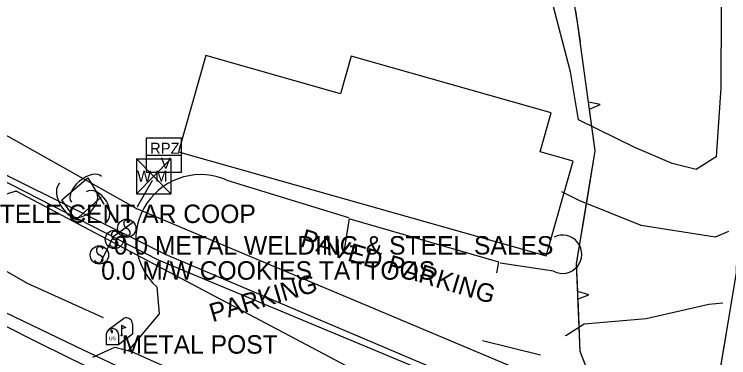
# Model space of a CAD drawing. Extents: x 954793 to 988390, y 1867850 to 1924428.
# Drawn here: x 962838.1 to 963031.9, y 1901153.1 to 1901246.3 of the extents above; entities that cross this region are included whole.
import ezdxf

# ---------------------------------------------------------------- set-up
doc = ezdxf.new("R2010")
doc.units = 0
for name, color, linetype in [('S_BUILDING', 7, 'Continuous'), ('S_DITCHLINE', 7, 'Continuous'), ('S_EDGE_BITUMINOUS', 7, 'Continuous'), ('S_EDGE_PAVEMENT', 7, 'Continuous'), ('S_FIBER_OPTIC_CABLE', 7, 'Continuous'), ('S_MAILBOX', 7, 'Continuous'), ('S_MAILBOX_ANNOT', 7, 'Continuous'), ('S_MSC_PT_SYM', 7, 'Continuous'), ('S_OBSCURES', 7, 'Continuous'), ('S_PARKING', 7, 'Continuous'), ('S_PARKING_ANNOT', 7, 'Continuous'), ('S_SHOULDER', 7, 'Continuous'), ('S_SIGN', 7, 'Continuous'), ('S_SIGN_ANNOT', 7, 'Continuous'), ('S_TREE', 7, 'Continuous'), ('S_UTILITY_POLE_ANNOT', 7, 'Continuous'), ('S_UTL_PT_SYM', 7, 'Continuous'), ('S_WATER_UTILITIES', 7, 'Continuous')]:
    doc.layers.add(name, color=color, linetype=linetype)

msp = doc.modelspace()

# ---------------------------------------------------------------- linework, layer by layer
at = {"layer": 'S_BUILDING'}
msp.add_lwpolyline([(962882.65, 1901209), (962982.4, 1901180.75), (962989.7, 1901206.52), (962980.78, 1901209.05), (962983.77, 1901219.62), (962929.52, 1901234.98), (962926.62, 1901224.75), (962890.04, 1901235.11)], close=True, dxfattribs=at)
at = {"layer": 'S_DITCHLINE'}
msp.add_lwpolyline([(962862.29, 1901163.94), (962841.7, 1901173.28), (962829.02, 1901180.49), (962816.35, 1901187.7), (962803.68, 1901194.91), (962791.01, 1901202.11), (962777.36, 1901210.56), (962763.72, 1901219.01), (962750.08, 1901227.46), (962736.44, 1901235.91), (962721.47, 1901246.41), (962706.5, 1901256.92), (962698.25, 1901263.58)], dxfattribs=at)
at = {"layer": 'S_EDGE_BITUMINOUS'}
msp.add_lwpolyline([(962859.41, 1901153.3), (962865.4, 1901155.99), (962869.86, 1901154.78), (962884.43, 1901148.28), (962899.01, 1901141.78), (962919.81, 1901132.33), (962919.71, 1901126.33)], dxfattribs=at)
at = {"layer": 'S_EDGE_PAVEMENT'}
msp.add_lwpolyline([(962609.24, 1901298.92), (962625.27, 1901287.95), (962641.68, 1901277), (962658.08, 1901266.04), (962678.13, 1901252.97), (962698.18, 1901239.91), (962715.2, 1901229.14), (962732.21, 1901218.37), (962752.39, 1901206.52), (962772.57, 1901194.67), (962791.62, 1901184.39), (962810.66, 1901174.1), (962822.26, 1901168.34), (962833.85, 1901162.59), (962845.45, 1901156.83), (962857.05, 1901151.07), (962876.37, 1901142.21), (962895.7, 1901133.34), (962918.48, 1901123.51), (962934.07, 1901116.97)], dxfattribs=at)
at = {"layer": 'S_FIBER_OPTIC_CABLE'}
for p, q in [((962879.13, 1901181.13), (962827.88, 1901206.64)), ((962877.25, 1901179.65), (962833.85, 1901201.78)), ((962838.58, 1901198.3), (962832.75, 1901196.57)), ((962941.21, 1901144.07), (962838.58, 1901198.3)), ((963031.02, 1901115.51), (962877.25, 1901179.65)), ((963031.76, 1901116.41), (962879.13, 1901181.13))]:
    msp.add_line(p, q, dxfattribs=at)
at = {"layer": 'S_MAILBOX'}
for p, q in [((962863.59, 1901160.67), (962867.73, 1901163.77)), ((962870.16, 1901162.3), (962870.16, 1901159.59)), ((962867.21, 1901161.95), (962867.21, 1901159.24)), ((962863.04, 1901159.39), (962863.04, 1901156.68)), ((962866.36, 1901156.68), (962870.16, 1901159.59)), ((962866.36, 1901159.39), (962866.36, 1901156.68)), ((962863.04, 1901156.68), (962866.36, 1901156.68))]:
    msp.add_line(p, q, dxfattribs=at)
for points in [[(962864.22, 1901160.51), (962864.44, 1901160.37), (962864.44, 1901159.98), (962864.75, 1901159.98), (962864.75, 1901160.34), (962864.55, 1901160.59), (962864.22, 1901160.53)], [(962867.21, 1901161.95), (962868.32, 1901161.29), (962867.21, 1901160.94)]]:
    msp.add_lwpolyline(points, dxfattribs=at)
for centre, end in [((962868.5, 1901162.3), 117.5718), ((962864.7, 1901159.39), 180)]:
    msp.add_arc(centre, 1.66, 0, end, dxfattribs=at)
msp.add_ellipse((962867.21, 1901159.24), major_axis=(0.145, 0.132), ratio=0.564646, dxfattribs=at)
at = {"layer": 'S_MSC_PT_SYM'}
for points in [[(962870.17, 1901189.8), (962870.17, 1901189.85), (962870.17, 1901189.8), (962870.12, 1901189.8), (962870.17, 1901189.8), (962870.17, 1901189.75), (962870.17, 1901189.8), (962870.22, 1901189.8)], [(962865.09, 1901186.13), (962865.09, 1901186.18), (962865.09, 1901186.13), (962865.04, 1901186.13), (962865.09, 1901186.13), (962865.09, 1901186.08), (962865.09, 1901186.13), (962865.14, 1901186.13)], [(962861.65, 1901179.31), (962861.65, 1901179.36), (962861.65, 1901179.31), (962861.6, 1901179.31), (962861.65, 1901179.31), (962861.65, 1901179.26), (962861.65, 1901179.31), (962861.7, 1901179.31)]]:
    msp.add_lwpolyline(points, dxfattribs=at)
at = {"layer": 'S_OBSCURES'}
msp.add_lwpolyline([(963030.33, 1901284.45), (963029.53, 1901262.95), (963029.91, 1901248.18), (963029.83, 1901226.4), (963028.48, 1901207.64), (963023.1, 1901204.22), (963016.57, 1901205.87), (963006.46, 1901210.2), (962991.2, 1901217.71), (962989.03, 1901230.75), (962983.69, 1901251.28), (962985.98, 1901265.37), (962981.69, 1901275.74), (962967.73, 1901282.61), (962966.9, 1901294.65), (962965.13, 1901307.03), (962961.92, 1901322.24), (962979.02, 1901312.79), (962996.13, 1901303.34), (963013.23, 1901293.89)], close=True, dxfattribs=at)
at = {"layer": 'S_PARKING'}
for points in [[(962928.88, 1901191.09), (962896.16, 1901201.13)], [(962986.68, 1901198.16), (962986.66, 1901198.02)], [(963031.91, 1901187.4), (963028.24, 1901185.83), (963008.21, 1901189.06), (962991.56, 1901195.75), (962986.68, 1901198.16)], [(962928.98, 1901190.92), (962927.38, 1901181.37)], [(962969.04, 1901176.21), (962969.59, 1901179.09), (962929.22, 1901190.73)], [(962984.41, 1901176.59), (962969.9, 1901178.83)], [(962876.73, 1901172.35), (962877.4, 1901165), (962869, 1901155.02)], [(962987.74, 1901159.08), (962987.76, 1901159.14), (962992.7, 1901162.33), (963009.5, 1901163.78), (963026.51, 1901167.64), (963030.35, 1901167.99)], [(962965.12, 1901157.85), (962980.82, 1901153.89)]]:
    msp.add_lwpolyline(points, dxfattribs=at)
msp.add_arc((962986.85, 1901181.2), 5.21, 242.1354, 116.3906, dxfattribs=at)
msp.add_ellipse((962888.64, 1901185.25), major_axis=(13.16, 11.64), ratio=0.999227, start_param=0.404785, end_param=3.242901, dxfattribs=at)
at = {"layer": 'S_SHOULDER'}
msp.add_lwpolyline([(962833.18, 1901166.54), (962854.49, 1901156.38), (962875.79, 1901146.22), (962897.09, 1901136.05), (962919.67, 1901126.27), (962936.26, 1901119.33), (962957.16, 1901111.54), (962978.07, 1901103.76), (962995.51, 1901097.82), (963012.95, 1901091.88), (963025.26, 1901088.06), (963037.57, 1901084.23), (963049.87, 1901080.41), (963062.18, 1901076.59), (963082.54, 1901070.51), (963102.9, 1901064.44), (963119.18, 1901059.9), (963130.9, 1901056.52)], dxfattribs=at)
at = {"layer": 'S_SIGN'}
for p, q in [((962865.09, 1901186.13), (962870.17, 1901189.8)), ((962861.65, 1901179.31), (962865.09, 1901186.13))]:
    msp.add_line(p, q, dxfattribs=at)
for centre in [(962868.58, 1901188.26), (962865.27, 1901185.23), (962861.18, 1901181.02)]:
    msp.add_circle(centre, 2.49, dxfattribs=at)
for centre, radius, start, end in [((962869.27, 1901189.58), 1.5, 167.1196, 241.9813), ((962868.66, 1901189.52), 0.95, 16.5258, 156.8957), ((962865.34, 1901186.5), 0.95, 16.5258, 156.8957), ((962868.17, 1901186.91), 1.4, 358.6529, 73.7063), ((962865.95, 1901186.55), 1.5, 167.1196, 241.9813), ((962868.43, 1901187.43), 1.28, 204.641, 335.359), ((962865.11, 1901184.41), 1.28, 204.641, 335.359), ((962864.85, 1901183.89), 1.4, 358.6529, 73.7063), ((962861.86, 1901182.35), 1.5, 167.1196, 241.9813), ((962861.25, 1901182.29), 0.95, 16.5258, 156.8957), ((962861.02, 1901180.2), 1.28, 204.641, 335.359), ((962860.76, 1901179.68), 1.4, 358.6529, 73.7063)]:
    msp.add_arc(centre, radius, start, end, dxfattribs=at)
at = {"layer": 'S_TREE'}
for p, q in [((962997.03, 1901221.89), (962993.92, 1901222.5)), ((962994.19, 1901220.55), (962997.03, 1901221.89)), ((962994.01, 1901170.18), (962990.97, 1901171.08)), ((962991.05, 1901169.11), (962994.01, 1901170.18))]:
    msp.add_line(p, q, dxfattribs=at)
for points in [[(963033.22, 1901303.02), (963033.31, 1901266.45), (963035, 1901223.31), (963033.93, 1901176.16), (963027.52, 1901137.84), (963000.79, 1901131.26), (962991.64, 1901154.81), (962990.66, 1901178.62), (962995.73, 1901209.31), (962990.93, 1901244.23), (962984.64, 1901280.96), (962967.82, 1901319.96)], [(962991.67, 1901238.86), (962990.93, 1901244.23), (962990.42, 1901247.25)], [(962993.92, 1901222.5), (962993.89, 1901222.72)], [(962993.5, 1901195.84), (962995.73, 1901209.31), (962994.19, 1901220.55)], [(962861.65, 1901196.74), (962854.77, 1901190.54), (962850.98, 1901195.95), (962858.07, 1901201.95), (962862.38, 1901194.82)], [(962990.97, 1901171.08), (962990.66, 1901178.62), (962993.5, 1901195.84)], [(962995.51, 1901144.85), (962991.64, 1901154.81), (962991.05, 1901169.11)], [(963031.1, 1901159.25), (963029.15, 1901147.56)]]:
    msp.add_lwpolyline(points, dxfattribs=at)
for centre, major_axis, ratio, start_param, end_param in [((962857.66, 1901198.82), (-4.08, -3.45), 0.540696, 3.141593, 6.283185), ((962853.81, 1901195.6), (3.37, -4.8), 0.550192, 3.14102, 6.282613), ((962860.16, 1901193.89), (-2.56, 4.24), 0.685122, 3.141593, 6.283185), ((962856.47, 1901195.28), (3.59, 3.23), 0.703531, 3.143033, 6.284625)]:
    msp.add_ellipse(centre, major_axis=major_axis, ratio=ratio, start_param=start_param, end_param=end_param, dxfattribs=at)
at = {"layer": 'S_UTL_PT_SYM'}
for points in [[(962875.53, 1901201.11), (962875.53, 1901201.16), (962875.53, 1901201.11), (962875.48, 1901201.11), (962875.53, 1901201.11), (962875.53, 1901201.06), (962875.53, 1901201.11), (962875.58, 1901201.11)], [(962838.58, 1901198.3), (962838.58, 1901198.35), (962838.58, 1901198.3), (962838.53, 1901198.3), (962838.58, 1901198.3), (962838.58, 1901198.25), (962838.58, 1901198.3), (962838.63, 1901198.3)], [(962871.35, 1901193.5), (962871.35, 1901193.55), (962871.35, 1901193.5), (962871.3, 1901193.5), (962871.35, 1901193.5), (962871.35, 1901193.45), (962871.35, 1901193.5), (962871.4, 1901193.5)], [(962871.56, 1901194.19), (962871.56, 1901194.24), (962871.56, 1901194.19), (962871.51, 1901194.19), (962871.56, 1901194.19), (962871.56, 1901194.14), (962871.56, 1901194.19), (962871.61, 1901194.19)], [(962877.25, 1901179.65), (962877.25, 1901179.7), (962877.25, 1901179.65), (962877.2, 1901179.65), (962877.25, 1901179.65), (962877.25, 1901179.6), (962877.25, 1901179.65), (962877.3, 1901179.65)], [(962879.13, 1901181.13), (962879.13, 1901181.18), (962879.13, 1901181.13), (962879.08, 1901181.13), (962879.13, 1901181.13), (962879.13, 1901181.08), (962879.13, 1901181.13), (962879.18, 1901181.13)]]:
    msp.add_lwpolyline(points, dxfattribs=at)
at = {"layer": 'S_WATER_UTILITIES'}
for p, q in [((962871.35, 1901193.5), (962800.28, 1901233.55)), ((962873.96, 1901212.78), (962883.37, 1901212.78)), ((962873.96, 1901203.36), (962873.96, 1901212.78)), ((962883.37, 1901212.78), (962883.37, 1901203.36)), ((962871.2, 1901207.12), (962880.54, 1901207.12)), ((962871.2, 1901207.12), (962871.2, 1901197.63)), ((962871.2, 1901207.12), (962880.54, 1901197.63)), ((962880.54, 1901207.12), (962871.2, 1901197.63)), ((962873.96, 1901208.09), (962883.37, 1901208.09)), ((962880.54, 1901207.12), (962880.54, 1901197.63)), ((962883.37, 1901203.36), (962873.96, 1901203.36)), ((962871.56, 1901194.19), (962875.53, 1901201.11)), ((962871.2, 1901197.63), (962880.54, 1901197.63)), ((963066.23, 1901111.6), (962871.35, 1901193.5))]:
    msp.add_line(p, q, dxfattribs=at)

# ---------------------------------------------------------------- texts
at = {"layer": 'S_MAILBOX'}
msp.add_text('US', height=0.96, rotation=360, dxfattribs=at).set_placement((962863.8, 1901157.87))
at = {"layer": 'S_MAILBOX_ANNOT'}
msp.add_text('METAL POST', height=5, dxfattribs=at).set_placement((962867.21, 1901154.24))
at = {"layer": 'S_PARKING_ANNOT'}
for s, height, rotation, p in [('PAVED PARKING', 5.0004, 343.3168, (962915.4, 1901183.39)), ('PARKING', 5, 16.3435, (962891.87, 1901162.76))]:
    msp.add_text(s, height=height, rotation=rotation, dxfattribs=at).set_placement(p)
at = {"layer": 'S_SIGN_ANNOT'}
for s, p in [('0.0 METAL WELDING & STEEL SALES', (962865.09, 1901181.13)), ('0.0 M/W COOKIES TATTOOS', (962861.65, 1901174.31))]:
    msp.add_text(s, height=5, dxfattribs=at).set_placement(p)
at = {"layer": 'S_UTILITY_POLE_ANNOT'}
msp.add_text('TELE CENT AR COOP', height=5, dxfattribs=at).set_placement((962834.15, 1901189.69))
at = {"layer": 'S_WATER_UTILITIES'}
for s, p in [('RPZ', (962874.91, 1901208.48)), ('V', (962877.85, 1901204.41)), ('W M', (962871.41, 1901200.89))]:
    msp.add_text(s, height=3, rotation=360, dxfattribs=at).set_placement(p)

doc.saveas('drawing.dxf')
